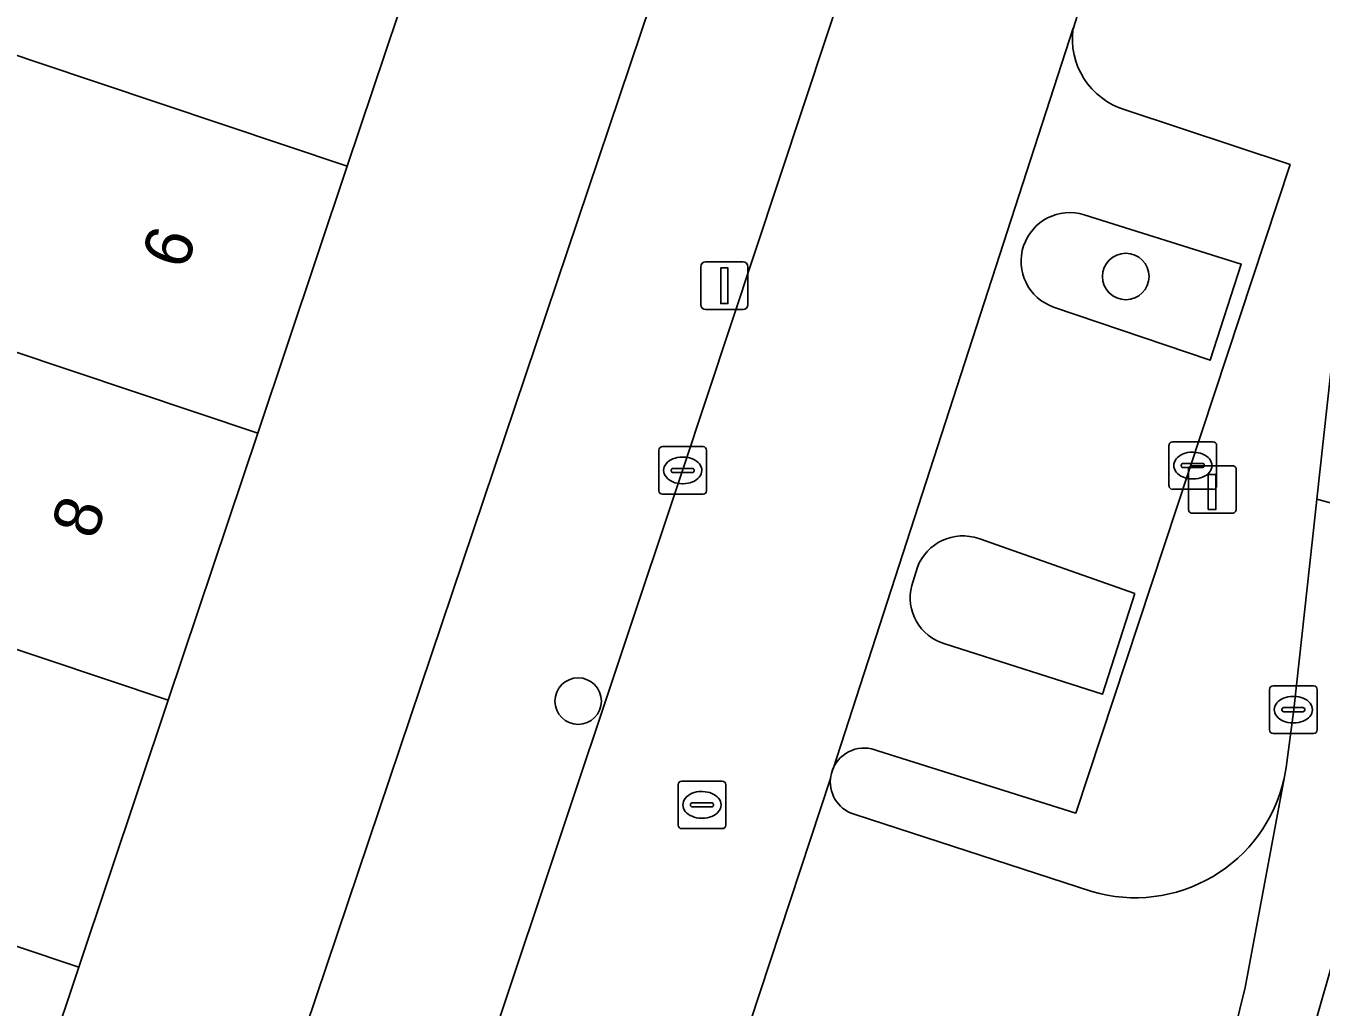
# Model space of a CAD drawing. Extents: x 162523 to 163266, y 381230 to 382050.
# Drawn here: x 163221.93 to 163249.15, y 381610.73 to 381631.36 of the extents above; entities that cross this region are included whole.
import ezdxf

# ---------------------------------------------------------------- set-up
doc = ezdxf.new("R2010")
doc.units = 0
for name, color, linetype in [('IMGEO_Boom', 7, 'Continuous'), ('IMGEO_Erf', 7, 'Continuous'), ('IMGEO_Fietspad_gesloten', 7, 'Continuous'), ('IMGEO_Kolk', 7, 'Continuous'), ('IMGEO_Laadpaal', 7, 'Continuous'), ('IMGEO_Lichtmast', 7, 'Continuous'), ('IMGEO_Pand', 7, 'Continuous'), ('IMGEO_Pand_nummerreeks', 7, 'Continuous'), ('IMGEO_Parkeervlak_open', 7, 'Continuous'), ('IMGEO_Rijbaan_lokaal_gesloten', 7, 'Continuous'), ('IMGEO_Rijbaan_lokaal_open', 7, 'Continuous'), ('IMGEO_Rioolput', 7, 'Continuous'), ('IMGEO_Verkeerseiland_groen', 7, 'Continuous'), ('IMGEO_Voetpad_open', 7, 'Continuous')]:
    doc.layers.add(name, color=color, linetype=linetype)

msp = doc.modelspace()

# ---------------------------------------------------------------- linework, layer by layer
at = {"layer": 'IMGEO_Boom'}
for centre in [(163245.044, 381626.088), (163233.537, 381617.163)]:
    msp.add_circle(centre, 0.489, dxfattribs=at)
at = {"layer": 'IMGEO_Erf'}
for points in [[(163221.424, 381637.086), (163223.462, 381636.403), (163224.045, 381636.208), (163225.294, 381639.931), (163222.609, 381640.831), (163222.774, 381641.324), (163224.362, 381646.089), (163228.616, 381644.668), (163227.499, 381641.532), (163232.517, 381639.842), (163230.567, 381634.022), (163228.685, 381628.409), (163226.804, 381622.796), (163224.923, 381617.183), (163223.042, 381611.57), (163221.161, 381605.956)], [(163218.125, 381581.561), (163236.83, 381637.078), (163237.882, 381640.331)]]:
    msp.add_lwpolyline(points, dxfattribs=at)
at = {"layer": 'IMGEO_Fietspad_gesloten'}
for points in [[(163250.367, 381633.129), (163250.252, 381632.117), (163250.144, 381631.169), (163249.773, 381627.913), (163249.06, 381621.409), (163251.433, 381620.766)], [(163235.199, 381566.163), (163242.71, 381589.759), (163246.898, 381602.85), (163248.58, 381608.849), (163250.704, 381616.263), (163251.433, 381620.766), (163249.06, 381621.409), (163249.024, 381621.079), (163248.575, 381616.986), (163248.413, 381615.767), (163248.37, 381615.534), (163247.552, 381611.144), (163246.308, 381606.074), (163246.261, 381605.853), (163245.977, 381604.852), (163245.128, 381602.029), (163243.553, 381596.997), (163237.856, 381579.363), (163237.186, 381577.241), (163232.365, 381562.003), (163231.668, 381559.868), (163225.828, 381542.263), (163219.161, 381522.219), (163212.671, 381502.746)]]:
    msp.add_lwpolyline(points, dxfattribs=at)
at = {"layer": 'IMGEO_Kolk'}
for p, q in [((163235.233, 381621.586), (163235.233, 381622.438)), ((163235.308, 381622.512), (163236.16, 381622.512)), ((163236.234, 381622.438), (163236.234, 381621.586)), ((163245.953, 381621.689), (163245.953, 381622.541)), ((163246.028, 381622.615), (163246.88, 381622.615)), ((163246.954, 381622.541), (163246.954, 381621.689)), ((163235.721, 381622.292), (163235.746, 381622.292)), ((163246.255, 381622.158), (163246.653, 381622.158)), ((163246.441, 381622.395), (163246.466, 381622.395)), ((163235.492, 381622.006), (163235.492, 381622.018)), ((163235.93, 381621.969), (163235.532, 381621.969)), ((163235.535, 381622.055), (163235.933, 381622.055)), ((163235.976, 381622.018), (163235.976, 381622.006)), ((163246.212, 381622.109), (163246.212, 381622.121)), ((163246.65, 381622.072), (163246.252, 381622.072)), ((163246.696, 381622.121), (163246.696, 381622.109)), ((163235.744, 381621.732), (163235.719, 381621.732)), ((163246.88, 381621.615), (163246.028, 381621.615)), ((163246.464, 381621.835), (163246.439, 381621.835)), ((163236.16, 381621.512), (163235.308, 381621.512)), ((163248.066, 381616.557), (163248.066, 381617.409)), ((163248.141, 381617.483), (163248.993, 381617.483)), ((163248.554, 381617.263), (163248.579, 381617.263)), ((163249.067, 381617.409), (163249.067, 381616.557)), ((163248.325, 381616.977), (163248.325, 381616.989)), ((163248.368, 381617.026), (163248.766, 381617.026)), ((163248.809, 381616.989), (163248.809, 381616.977)), ((163248.763, 381616.94), (163248.365, 381616.94)), ((163248.993, 381616.483), (163248.141, 381616.483)), ((163248.577, 381616.703), (163248.552, 381616.703))]:
    msp.add_line(p, q, dxfattribs=at)
for points in [[(163235.233, 381621.586), (163235.233, 381622.438)], [(163235.308, 381622.512), (163236.16, 381622.512)], [(163236.234, 381622.438), (163236.234, 381621.586)], [(163245.953, 381621.689), (163245.953, 381622.541)], [(163246.028, 381622.615), (163246.88, 381622.615)], [(163246.954, 381622.541), (163246.954, 381621.689)], [(163246.88, 381621.615), (163246.028, 381621.615)], [(163236.16, 381621.512), (163235.308, 381621.512)], [(163248.066, 381616.557), (163248.066, 381617.409)], [(163248.141, 381617.483), (163248.993, 381617.483)], [(163249.067, 381617.409), (163249.067, 381616.557)], [(163248.993, 381616.483), (163248.141, 381616.483)]]:
    msp.add_lwpolyline(points, dxfattribs=at)
for centre, radius, start, end in [((163235.31, 381622.436), 0.0765, 91.552, 178.448), ((163235.31, 381622.436), 0.0765, 91.552, 178.448), ((163236.158, 381622.436), 0.0765, 1.552, 88.448), ((163236.158, 381622.436), 0.0765, 1.552, 88.448), ((163246.03, 381622.539), 0.0765, 91.552, 178.448), ((163246.03, 381622.539), 0.0765, 91.552, 178.448), ((163246.878, 381622.539), 0.0765, 1.552, 88.448), ((163246.878, 381622.539), 0.0765, 1.552, 88.448), ((163246.252, 381622.118), 0.0403, 85.8775, 175.7526), ((163246.657, 381622.12), 0.0386, 1.7309, 96.639), ((163235.532, 381622.015), 0.0403, 85.8775, 175.7526), ((163235.529, 381622.005), 0.0366, 178.938, 274.7102), ((163235.933, 381622.012), 0.043, 264.8664, 352.4533), ((163235.937, 381622.017), 0.0386, 1.7309, 96.639), ((163246.249, 381622.108), 0.0366, 178.938, 274.7102), ((163246.653, 381622.115), 0.043, 264.8664, 352.4533), ((163246.03, 381621.691), 0.0765, 181.552, 268.448), ((163246.03, 381621.691), 0.0765, 181.552, 268.448), ((163246.878, 381621.691), 0.0765, 271.552, 358.448), ((163246.878, 381621.691), 0.0765, 271.552, 358.448), ((163235.31, 381621.588), 0.0765, 181.552, 268.448), ((163235.31, 381621.588), 0.0765, 181.552, 268.448), ((163236.158, 381621.588), 0.0765, 271.552, 358.448), ((163236.158, 381621.588), 0.0765, 271.552, 358.448), ((163248.143, 381617.407), 0.0765, 91.552, 178.448), ((163248.143, 381617.407), 0.0765, 91.552, 178.448), ((163248.991, 381617.407), 0.0765, 1.552, 88.448), ((163248.991, 381617.407), 0.0765, 1.552, 88.448), ((163248.365, 381616.986), 0.0403, 85.8775, 175.7526), ((163248.77, 381616.988), 0.0386, 1.7309, 96.639), ((163248.362, 381616.976), 0.0366, 178.938, 274.7102), ((163248.766, 381616.983), 0.043, 264.8664, 352.4533), ((163248.143, 381616.559), 0.0765, 181.552, 268.448), ((163248.143, 381616.559), 0.0765, 181.552, 268.448), ((163248.991, 381616.559), 0.0765, 271.552, 358.448), ((163248.991, 381616.559), 0.0765, 271.552, 358.448)]:
    msp.add_arc(centre, radius, start, end, dxfattribs=at)
for centre, major_axis, ratio, start_param, end_param in [((163235.72, 381622.012), (-0.387, 0.002), 0.722429, 4.712389, 7.853982), ((163235.745, 381622.012), (-0.39, 0.002), 0.717154, 1.570796, 4.712389), ((163246.44, 381622.115), (-0.387, 0.002), 0.722429, 4.712389, 7.853982), ((163246.465, 381622.115), (-0.39, 0.002), 0.717154, 1.570796, 4.712389), ((163248.553, 381616.983), (-0.387, 0.002), 0.722429, 4.712389, 7.853982), ((163248.578, 381616.983), (-0.39, 0.002), 0.717154, 1.570796, 4.712389)]:
    msp.add_ellipse(centre, major_axis=major_axis, ratio=ratio, start_param=start_param, end_param=end_param, dxfattribs=at)
at = {"layer": 'IMGEO_Laadpaal'}
for p, q in [((163246.364, 381622.028), (163246.364, 381621.187)), ((163246.364, 381622.028), (163246.364, 381621.187)), ((163247.28, 381622.112), (163246.439, 381622.112)), ((163247.28, 381622.112), (163246.439, 381622.112)), ((163247.364, 381621.196), (163247.364, 381622.037)), ((163247.364, 381621.196), (163247.364, 381622.037)), ((163246.448, 381621.112), (163247.289, 381621.112)), ((163246.448, 381621.112), (163247.289, 381621.112))]:
    msp.add_line(p, q, dxfattribs=at)
msp.add_lwpolyline([(163246.779, 381621.925), (163246.939, 381621.925), (163246.939, 381621.192), (163246.779, 381621.192), (163246.779, 381621.925)], dxfattribs=at)
for centre, start, end in [((163246.442, 381622.034), 92.4484, 184.2845), ((163246.442, 381622.034), 92.4484, 184.2845), ((163247.286, 381622.034), 2.4484, 94.2845), ((163247.286, 381622.034), 2.4484, 94.2845), ((163246.442, 381621.19), 182.4484, 274.2845), ((163246.442, 381621.19), 182.4484, 274.2845), ((163247.286, 381621.19), 272.4484, 4.2845), ((163247.286, 381621.19), 272.4484, 4.2845)]:
    msp.add_arc(centre, 0.0779, start, end, dxfattribs=at)
at = {"layer": 'IMGEO_Lichtmast'}
for p, q in [((163236.113, 381625.495), (163236.113, 381626.295)), ((163236.113, 381626.295), (163236.113, 381625.495)), ((163236.213, 381626.395), (163237.003, 381626.395)), ((163237.003, 381626.395), (163236.213, 381626.395)), ((163237.103, 381626.295), (163237.103, 381625.495)), ((163237.103, 381625.495), (163237.103, 381626.295)), ((163237.003, 381625.395), (163236.213, 381625.395)), ((163236.213, 381625.395), (163237.003, 381625.395))]:
    msp.add_line(p, q, dxfattribs=at)
msp.add_lwpolyline([(163236.533, 381626.27), (163236.683, 381626.27), (163236.683, 381625.52), (163236.533, 381625.52), (163236.533, 381626.27)], dxfattribs=at)
for centre, start, end in [((163236.213, 381626.295), 90, 180), ((163236.213, 381626.295), 90, 180), ((163237.003, 381626.295), 0, 90), ((163237.003, 381626.295), 360, 90), ((163236.213, 381625.495), 180, 270), ((163236.213, 381625.495), 180, 270), ((163237.003, 381625.495), 270, 0), ((163237.003, 381625.495), 270, 0)]:
    msp.add_arc(centre, 0.1, start, end, dxfattribs=at)
at = {"layer": 'IMGEO_Pand'}
for points in [[(163230.567, 381634.022), (163224.045, 381636.208), (163223.462, 381636.403), (163221.424, 381637.086), (163219.571, 381631.567), (163219.73, 381631.411), (163222.161, 381630.596), (163228.685, 381628.409)], [(163228.685, 381628.409), (163222.161, 381630.596), (163219.73, 381631.411), (163219.571, 381631.567), (163219.218, 381631.915), (163219.109, 381632.022), (163217.269, 381626.537), (163217.378, 381626.43), (163217.509, 381626.301), (163218.109, 381625.71), (163220.278, 381624.983), (163226.804, 381622.796)], [(163220.278, 381624.983), (163218.394, 381619.371), (163224.923, 381617.183), (163226.804, 381622.796)], [(163224.923, 381617.183), (163218.394, 381619.371), (163216.511, 381613.759), (163223.042, 381611.57)], [(163214.627, 381608.145), (163221.161, 381605.956), (163223.042, 381611.57), (163216.511, 381613.759)]]:
    msp.add_lwpolyline(points, close=True, dxfattribs=at)
at = {"layer": 'IMGEO_Parkeervlak_open'}
for points in [[(163243.942, 381631.31), (163238.892, 381615.742)], [(163248.499, 381628.44), (163245.03, 381629.595)], [(163239.835, 381616.116), (163243.994, 381614.808), (163248.499, 381628.44)], [(163244.171, 381627.386), (163247.473, 381626.348), (163246.818, 381624.328), (163243.527, 381625.445)], [(163241.959, 381620.579), (163245.238, 381619.423)], [(163240.549, 381619.591), (163240.665, 381619.977)], [(163245.238, 381619.423), (163244.554, 381617.308), (163241.24, 381618.368)]]:
    msp.add_lwpolyline(points, dxfattribs=at)
for centre, radius, start, end in [((163245.47, 381631.077), 1.546, 171.3226, 253.4597), ((163243.869, 381626.409), 1.023, 72.8082, 250.4814), ((163241.621, 381619.613), 1.023, 70.7269, 159.1711), ((163241.52, 381619.333), 1.005, 165.1066, 253.8266), ((163239.548, 381615.464), 0.713, 66.2556, 157.0116)]:
    msp.add_arc(centre, radius, start, end, dxfattribs=at)
at = {"layer": 'IMGEO_Rijbaan_lokaal_gesloten'}
msp.add_lwpolyline([(163251.433, 381620.766), (163250.704, 381616.263), (163248.58, 381608.849), (163246.898, 381602.85), (163242.71, 381589.759), (163235.199, 381566.163), (163222.768, 381528.774), (163214.498, 381503.809)], dxfattribs=at)
at = {"layer": 'IMGEO_Rijbaan_lokaal_open'}
for points in [[(163239.465, 381633.208), (163239.289, 381632.743), (163235.731, 381622.012), (163230.538, 381606.464), (163220.627, 381577.214), (163218.97, 381572.196), (163199.194, 381512.302)], [(163238.892, 381615.742), (163243.942, 381631.31)], [(163227.041, 381580.166), (163227.257, 381581.018), (163233.925, 381600.774), (163235.882, 381606.57), (163238.839, 381615.536)], [(163238.839, 381615.536), (163235.882, 381606.57)], [(163246.308, 381606.074), (163247.552, 381611.144), (163248.37, 381615.534)], [(163244.333, 381613.16), (163239.38, 381614.772)]]:
    msp.add_lwpolyline(points, dxfattribs=at)
for centre, radius, start, end in [((163242.017, 381632.039), 2.059, 339.268, 72.4051), ((163239.567, 381615.458), 0.733, 157.2236, 173.9199), ((163239.549, 381615.465), 0.714, 174.3321, 256.2737), ((163245.24, 381616.238), 3.209, 253.5867, 347.3295)]:
    msp.add_arc(centre, radius, start, end, dxfattribs=at)
at = {"layer": 'IMGEO_Rioolput'}
for p, q in [((163235.637, 381614.556), (163235.637, 381615.408)), ((163235.712, 381615.482), (163236.564, 381615.482)), ((163236.638, 381615.408), (163236.638, 381614.556)), ((163236.125, 381615.262), (163236.15, 381615.262)), ((163235.896, 381614.976), (163235.896, 381614.988)), ((163236.334, 381614.939), (163235.936, 381614.939)), ((163235.939, 381615.025), (163236.337, 381615.025)), ((163236.38, 381614.988), (163236.38, 381614.976)), ((163236.148, 381614.702), (163236.123, 381614.702)), ((163236.564, 381614.482), (163235.712, 381614.482))]:
    msp.add_line(p, q, dxfattribs=at)
for points in [[(163235.637, 381614.556), (163235.637, 381615.408)], [(163235.712, 381615.482), (163236.564, 381615.482)], [(163236.638, 381615.408), (163236.638, 381614.556)], [(163236.564, 381614.482), (163235.712, 381614.482)]]:
    msp.add_lwpolyline(points, dxfattribs=at)
for centre, radius, start, end in [((163235.714, 381615.406), 0.0765, 91.552, 178.448), ((163235.714, 381615.406), 0.0765, 91.552, 178.448), ((163236.562, 381615.406), 0.0765, 1.552, 88.448), ((163236.562, 381615.406), 0.0765, 1.552, 88.448), ((163235.936, 381614.985), 0.0403, 85.8775, 175.7526), ((163235.933, 381614.975), 0.0366, 178.938, 274.7102), ((163236.337, 381614.982), 0.043, 264.8664, 352.4533), ((163236.341, 381614.987), 0.0386, 1.7309, 96.639), ((163235.714, 381614.558), 0.0765, 181.552, 268.448), ((163235.714, 381614.558), 0.0765, 181.552, 268.448), ((163236.562, 381614.558), 0.0765, 271.552, 358.448), ((163236.562, 381614.558), 0.0765, 271.552, 358.448)]:
    msp.add_arc(centre, radius, start, end, dxfattribs=at)
for centre, major_axis, ratio, start_param, end_param in [((163236.124, 381614.982), (-0.387, 0.002), 0.722429, 4.712389, 7.853982), ((163236.149, 381614.982), (-0.39, 0.002), 0.717154, 1.570796, 4.712389)]:
    msp.add_ellipse(centre, major_axis=major_axis, ratio=ratio, start_param=start_param, end_param=end_param, dxfattribs=at)
at = {"layer": 'IMGEO_Verkeerseiland_groen'}
for points in [[(163247.473, 381626.348), (163244.171, 381627.386)], [(163243.527, 381625.445), (163246.818, 381624.328), (163247.473, 381626.348)], [(163245.238, 381619.423), (163241.959, 381620.579)], [(163240.665, 381619.977), (163240.549, 381619.591)], [(163241.24, 381618.368), (163244.554, 381617.308), (163245.238, 381619.423)]]:
    msp.add_lwpolyline(points, dxfattribs=at)
for centre, radius, start, end in [((163243.869, 381626.409), 1.023, 72.8082, 250.4814), ((163241.621, 381619.613), 1.023, 70.7269, 159.1711), ((163241.52, 381619.333), 1.005, 165.1066, 253.8266)]:
    msp.add_arc(centre, radius, start, end, dxfattribs=at)
at = {"layer": 'IMGEO_Voetpad_open'}
for points in [[(163235.731, 381622.012), (163239.289, 381632.743), (163239.465, 381633.208), (163239.55, 381633.525), (163241.66, 381639.009), (163237.57, 381642.272)], [(163237.882, 381640.331), (163236.83, 381637.078), (163218.125, 381581.561), (163215.721, 381578.005), (163215.616, 381577.85), (163214.938, 381576.194), (163219.313, 381574.869), (163220.154, 381577.373), (163220.627, 381577.214), (163230.538, 381606.464), (163235.731, 381622.012)], [(163248.37, 381615.534), (163248.413, 381615.767), (163248.575, 381616.986), (163249.024, 381621.079), (163249.06, 381621.409), (163249.773, 381627.913), (163250.144, 381631.169), (163250.252, 381632.117), (163241.66, 381639.009)], [(163245.03, 381629.595), (163248.499, 381628.44), (163243.994, 381614.808), (163239.835, 381616.116)], [(163239.38, 381614.772), (163244.333, 381613.16)]]:
    msp.add_lwpolyline(points, dxfattribs=at)
for centre, radius, start, end in [((163242.017, 381632.039), 2.059, 339.268, 72.4051), ((163245.47, 381631.077), 1.546, 171.3226, 253.4597), ((163239.548, 381615.464), 0.713, 66.2556, 157.0116), ((163239.567, 381615.458), 0.733, 157.2236, 173.9199), ((163239.549, 381615.465), 0.714, 174.3321, 256.2737), ((163245.24, 381616.238), 3.209, 253.5867, 347.3295)]:
    msp.add_arc(centre, radius, start, end, dxfattribs=at)

# ---------------------------------------------------------------- texts
at = {"layer": 'IMGEO_Pand_nummerreeks'}
for s, rotation, p in [('6', 71.4708, (163225.287, 381626.199)), ('8', 71.4721, (163223.387, 381620.529))]:
    msp.add_text(s, height=1, rotation=rotation, dxfattribs=at).set_placement(p)

doc.saveas('drawing.dxf')
